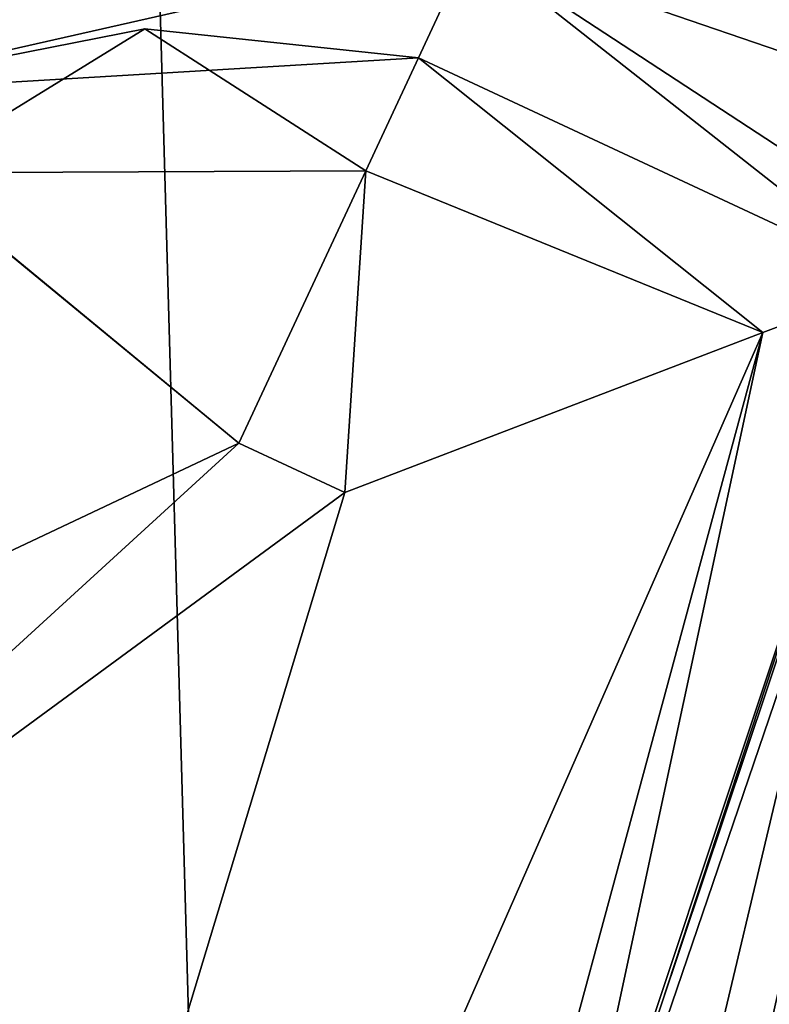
# Model space of a CAD drawing. Header units: millimetres. Extents: x -455 to 455, y -678 to 20.
# Tile 663 of 719: x 2.83 to 3.712, y -36.204 to -35.045. Entities that reach past the tile are written whole.
import ezdxf

# ---------------------------------------------------------------- set-up
doc = ezdxf.new("R2010")
doc.units = ezdxf.units.MM
doc.header["$LTSCALE"] = 65.185185
for name, color, linetype in [('252', 7, 'CONTINUOUS'), ('387', 7, 'CONTINUOUS'), ('389', 7, 'CONTINUOUS'), ('390', 7, 'CONTINUOUS'), ('451', 7, 'CONTINUOUS'), ('452', 7, 'CONTINUOUS'), ('453', 7, 'CONTINUOUS'), ('454', 7, 'CONTINUOUS'), ('455', 7, 'CONTINUOUS'), ('499', 7, 'CONTINUOUS'), ('500', 7, 'CONTINUOUS'), ('501', 7, 'CONTINUOUS'), ('502', 7, 'CONTINUOUS')]:
    doc.layers.add(name, color=color, linetype=linetype)

msp = doc.modelspace()

# ---------------------------------------------------------------- linework, layer by layer
at = {"layer": '252', "linetype": 'Continuous'}
for points in [[(2, -74.7, 19.85), (4.1213, -74.7, 18.9713), (2, 0, 19.85), (2, -74.7, 19.85)], [(2, 0, 19.85), (4.1213, -74.7, 18.9713), (4.0577, -6.3555, 19.0331), (2, 0, 19.85)]]:
    msp.add_3dface(points, dxfattribs=at)
at = {"layer": '387', "linetype": 'Continuous'}
for points in [[(3.9522, -35.1598, -14.2252), (2.8745, -38.3238, -13.6512), (3.9522, -35.1598, -10.5598), (3.9522, -35.1598, -14.2252)], [(3.9522, -35.1598, -10.5598), (2.8745, -38.3238, -13.6512), (3.8868, -35.3019, -10.3807), (3.9522, -35.1598, -10.5598)], [(3.8868, -35.3019, -10.3807), (2.8745, -38.3238, -13.6512), (3.8636, -35.3533, -10.15), (3.8868, -35.3019, -10.3807)], [(3.8636, -35.3533, -6.65), (2.8745, -38.3238, -13.6512), (2.8447, -38.4596, -6.65), (3.8636, -35.3533, -6.65)], [(3.8636, -35.3533, -10.15), (2.8745, -38.3238, -13.6512), (3.8636, -35.3533, -6.65), (3.8636, -35.3533, -10.15)]]:
    msp.add_3dface(points, dxfattribs=at)
at = {"layer": '389', "linetype": 'Continuous'}
for points in [[(2.5001, -41.6504, -13.0482), (2.8745, -38.3238, -13.6512), (3.9522, -35.1598, -14.2252), (2.5001, -41.6504, -13.0482)], [(2.5001, -41.6504, -13.0482), (3.9522, -35.1598, -14.2252), (2.5879, -41.6924, -13.2563), (2.5001, -41.6504, -13.0482)], [(2.5879, -41.6924, -13.2563), (3.9522, -35.1598, -14.2252), (4.0198, -35.2307, -14.4377), (2.5879, -41.6924, -13.2563)], [(4.2033, -35.3317, -14.5211), (2.5879, -41.6924, -13.2563), (4.0198, -35.2307, -14.4377), (4.2033, -35.3317, -14.5211)], [(3.1549, -38.4455, -13.9457), (2.5879, -41.6924, -13.2563), (4.2033, -35.3317, -14.5211), (3.1549, -38.4455, -13.9457)]]:
    msp.add_3dface(points, dxfattribs=at)
at = {"layer": '390', "linetype": 'Continuous'}
for points in [[(3.1549, -38.4455, -13.9457), (4.2033, -35.3317, -14.5211), (5.9224, -36.1409, -14.5186), (3.1549, -38.4455, -13.9457)], [(5.009, -38.8604, -13.9443), (3.1549, -38.4455, -13.9457), (5.9224, -36.1409, -14.5186), (5.009, -38.8604, -13.9443)]]:
    msp.add_3dface(points, dxfattribs=at)
at = {"layer": '451', "linetype": 'Continuous'}
for points in [[(3.0875, -35.5431, -6.15), (3.2122, -35.6013, -6.15), (2.2579, -36.3018, -6.15), (3.0875, -35.5431, -6.15)], [(3.2122, -35.6013, -6.15), (2.306, -38.5963, -6.15), (2.2579, -36.3018, -6.15), (3.2122, -35.6013, -6.15)]]:
    msp.add_3dface(points, dxfattribs=at)
at = {"layer": '452', "linetype": 'Continuous'}
for points in [[(2.3536, -41.7104, -6.2964), (3.8636, -35.3533, -6.65), (2.8447, -38.4596, -6.65), (2.3536, -41.7104, -6.2964)], [(3.8636, -35.3533, -6.65), (2.3536, -41.7104, -6.2964), (3.7042, -35.4129, -6.3234), (3.8636, -35.3533, -6.65)], [(2.3536, -41.7104, -6.2964), (2, -41.7104, -6.15), (3.7042, -35.4129, -6.3234), (2.3536, -41.7104, -6.2964)], [(2, -41.7104, -6.15), (2.306, -38.5963, -6.15), (3.7042, -35.4129, -6.3234), (2, -41.7104, -6.15)], [(2.306, -38.5963, -6.15), (3.2122, -35.6013, -6.15), (3.7042, -35.4129, -6.3234), (2.306, -38.5963, -6.15)]]:
    msp.add_3dface(points, dxfattribs=at)
at = {"layer": '453', "linetype": 'Continuous'}
for points in [[(3.2988, -35.0899, -6.65), (3.7042, -35.4129, -6.3234), (3.2369, -35.2227, -6.2965), (3.2988, -35.0899, -6.65)], [(3.8636, -35.3533, -6.65), (3.7042, -35.4129, -6.3234), (3.2988, -35.0899, -6.65), (3.8636, -35.3533, -6.65)], [(3.2122, -35.6013, -6.15), (3.0875, -35.5431, -6.15), (3.2369, -35.2227, -6.2965), (3.2122, -35.6013, -6.15)], [(3.7042, -35.4129, -6.3234), (3.2122, -35.6013, -6.15), (3.2369, -35.2227, -6.2965), (3.7042, -35.4129, -6.3234)]]:
    msp.add_3dface(points, dxfattribs=at)
at = {"layer": '454', "linetype": 'Continuous'}
for points in [[(3.8636, -35.3533, -10.15), (3.8636, -35.3533, -6.65), (3.2988, -35.0899, -10.15), (3.8636, -35.3533, -10.15)], [(3.8636, -35.3533, -6.65), (3.2988, -35.0899, -6.65), (3.2988, -35.0899, -10.15), (3.8636, -35.3533, -6.65)]]:
    msp.add_3dface(points, dxfattribs=at)
at = {"layer": '455', "linetype": 'Continuous'}
for points in [[(3.5101, -34.6368, -10.65), (3.9522, -35.1598, -10.5598), (3.3607, -34.9572, -10.5036), (3.5101, -34.6368, -10.65)], [(4.0108, -35.0342, -10.6274), (3.9522, -35.1598, -10.5598), (3.5101, -34.6368, -10.65), (4.0108, -35.0342, -10.6274)], [(3.8636, -35.3533, -10.15), (3.2988, -35.0899, -10.15), (3.3607, -34.9572, -10.5036), (3.8636, -35.3533, -10.15)], [(3.9522, -35.1598, -10.5598), (3.8868, -35.3019, -10.3807), (3.3607, -34.9572, -10.5036), (3.9522, -35.1598, -10.5598)], [(3.8868, -35.3019, -10.3807), (3.8636, -35.3533, -10.15), (3.3607, -34.9572, -10.5036), (3.8868, -35.3019, -10.3807)]]:
    msp.add_3dface(points, dxfattribs=at)
at = {"layer": '499', "linetype": 'Continuous'}
for points in [[(3.0875, -35.5431, -6.15), (1.1395, -36.4638, -6.2964), (2.8146, -35.3183, -6.2964), (3.0875, -35.5431, -6.15)], [(3.0875, -35.5431, -6.15), (2.2579, -36.3018, -6.15), (1.1395, -36.4638, -6.2964), (3.0875, -35.5431, -6.15)]]:
    msp.add_3dface(points, dxfattribs=at)
at = {"layer": '500', "linetype": 'Continuous'}
for points in [[(3.2369, -35.2227, -6.2965), (2.7016, -35.2252, -6.65), (2.9771, -35.0555, -6.65), (3.2369, -35.2227, -6.2965)], [(3.2988, -35.0899, -6.65), (3.2369, -35.2227, -6.2965), (2.9771, -35.0555, -6.65), (3.2988, -35.0899, -6.65)], [(3.2369, -35.2227, -6.2965), (3.0875, -35.5431, -6.15), (2.7016, -35.2252, -6.65), (3.2369, -35.2227, -6.2965)], [(2.7016, -35.2252, -6.65), (3.0875, -35.5431, -6.15), (2.8146, -35.3183, -6.2964), (2.7016, -35.2252, -6.65)]]:
    msp.add_3dface(points, dxfattribs=at)
at = {"layer": '501', "linetype": 'Continuous'}
for points in [[(2.7016, -35.2252, -6.65), (2.7016, -35.2252, -10.15), (2.9771, -35.0555, -10.15), (2.7016, -35.2252, -6.65)], [(2.9771, -35.0555, -6.65), (2.7016, -35.2252, -6.65), (2.9771, -35.0555, -10.15), (2.9771, -35.0555, -6.65)], [(3.2988, -35.0899, -10.15), (3.2988, -35.0899, -6.65), (2.9771, -35.0555, -6.65), (3.2988, -35.0899, -10.15)], [(3.2988, -35.0899, -10.15), (2.9771, -35.0555, -6.65), (2.9771, -35.0555, -10.15), (3.2988, -35.0899, -10.15)]]:
    msp.add_3dface(points, dxfattribs=at)
at = {"layer": '502', "linetype": 'Continuous'}
for points in [[(2.3156, -34.9073, -10.65), (3.3607, -34.9572, -10.5036), (2.5885, -35.1321, -10.5036), (2.3156, -34.9073, -10.65)], [(3.3607, -34.9572, -10.5036), (3.2988, -35.0899, -10.15), (2.5885, -35.1321, -10.5036), (3.3607, -34.9572, -10.5036)], [(3.2988, -35.0899, -10.15), (2.9771, -35.0555, -10.15), (2.5885, -35.1321, -10.5036), (3.2988, -35.0899, -10.15)], [(2.9771, -35.0555, -10.15), (2.7016, -35.2252, -10.15), (2.5885, -35.1321, -10.5036), (2.9771, -35.0555, -10.15)]]:
    msp.add_3dface(points, dxfattribs=at)

doc.saveas('drawing.dxf')
